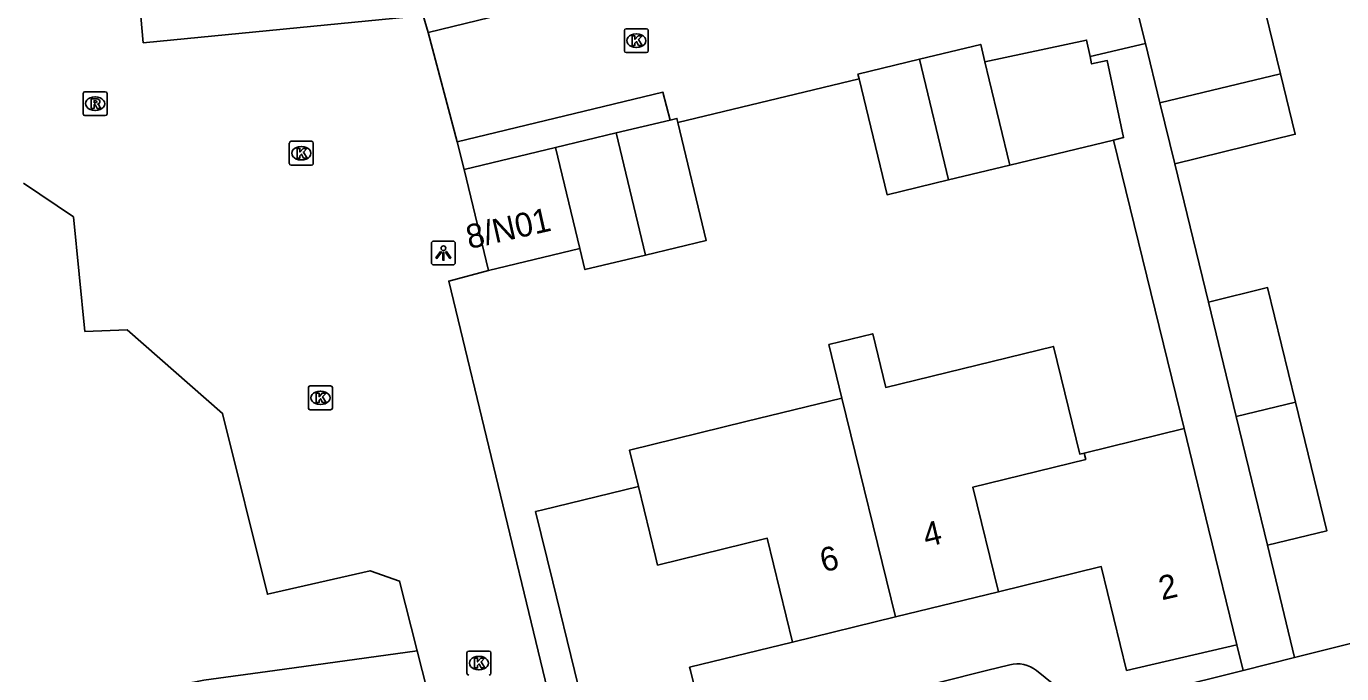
# Model space of a CAD drawing. Extents: x 158461 to 159795, y 387220 to 388672.
# Drawn here: x 159256.6 to 159311.6, y 387999.9 to 388026.9 of the extents above; entities that cross this region are included whole.
import ezdxf

# ---------------------------------------------------------------- set-up
doc = ezdxf.new("R2010")
doc.units = 0
for name, color, linetype in [('IMGEO_Gemengd_bos', 7, 'Continuous'), ('IMGEO_Kolk', 7, 'Continuous'), ('IMGEO_Lichtpunt', 7, 'Continuous'), ('IMGEO_Pand', 7, 'Continuous'), ('IMGEO_Pand_nummerreeks', 7, 'Continuous'), ('IMGEO_Rijbaan_lokaal_open', 7, 'Continuous'), ('IMGEO_Rioolput', 7, 'Continuous'), ('IMGEO_Voetpad_open', 7, 'Continuous')]:
    doc.layers.add(name, color=color, linetype=linetype)

msp = doc.modelspace()

# ---------------------------------------------------------------- linework, layer by layer
at = {"layer": 'IMGEO_Gemengd_bos'}
msp.add_lwpolyline([(159264.158, 387989.387), (159262.388, 387996.833), (159262.257, 387997.219), (159262.218, 387997.826), (159262.458, 387998.6), (159262.836, 387999.078), (159263.162, 387999.321), (159263.532, 387999.491), (159264.014, 387999.589), (159266.993, 388000), (159272.934, 388000.82)], dxfattribs=at)
at = {"layer": 'IMGEO_Kolk'}
for p, q in [((159281.596, 388025.888), (159281.596, 388026.74)), ((159281.671, 388026.814), (159282.523, 388026.814)), ((159282.597, 388026.74), (159282.597, 388025.888)), ((159282.084, 388026.594), (159282.109, 388026.594)), ((159282.523, 388025.814), (159281.671, 388025.814)), ((159282.107, 388026.034), (159282.082, 388026.034)), ((159267.593, 388021.182), (159267.593, 388022.034)), ((159267.668, 388022.108), (159268.52, 388022.108)), ((159268.081, 388021.888), (159268.106, 388021.888)), ((159268.594, 388022.034), (159268.594, 388021.182)), ((159268.104, 388021.328), (159268.079, 388021.328)), ((159268.52, 388021.108), (159267.668, 388021.108)), ((159268.391, 388010.962), (159268.391, 388011.814)), ((159268.466, 388011.888), (159269.318, 388011.888)), ((159269.392, 388011.814), (159269.392, 388010.962)), ((159268.879, 388011.668), (159268.904, 388011.668)), ((159269.318, 388010.888), (159268.466, 388010.888)), ((159268.902, 388011.108), (159268.877, 388011.108)), ((159275.093, 388000.806), (159275.945, 388000.806)), ((159275.018, 387999.88), (159275.018, 388000.732)), ((159275.506, 388000.586), (159275.531, 388000.586)), ((159276.019, 388000.732), (159276.019, 387999.88)), ((159275.529, 388000.026), (159275.504, 388000.026))]:
    msp.add_line(p, q, dxfattribs=at)
for points in [[(159281.596, 388025.888), (159281.596, 388026.74)], [(159281.671, 388026.814), (159282.523, 388026.814)], [(159282.597, 388026.74), (159282.597, 388025.888)], [(159281.917, 388026.514), (159282.04, 388026.514), (159282.04, 388026.363), (159282.17, 388026.514), (159282.334, 388026.514), (159282.188, 388026.363), (159282.341, 388026.114), (159282.189, 388026.114), (159282.104, 388026.278), (159282.04, 388026.211), (159282.04, 388026.114), (159281.917, 388026.114), (159281.917, 388026.514)], [(159282.523, 388025.814), (159281.671, 388025.814)], [(159267.593, 388021.182), (159267.593, 388022.034)], [(159267.668, 388022.108), (159268.52, 388022.108)], [(159267.914, 388021.808), (159268.037, 388021.808), (159268.037, 388021.657), (159268.167, 388021.808), (159268.331, 388021.808), (159268.185, 388021.657), (159268.338, 388021.408), (159268.186, 388021.408), (159268.101, 388021.572), (159268.037, 388021.505), (159268.037, 388021.408), (159267.914, 388021.408), (159267.914, 388021.808)], [(159268.594, 388022.034), (159268.594, 388021.182)], [(159268.52, 388021.108), (159267.668, 388021.108)], [(159268.391, 388010.962), (159268.391, 388011.814)], [(159268.466, 388011.888), (159269.318, 388011.888)], [(159269.392, 388011.814), (159269.392, 388010.962)], [(159268.712, 388011.588), (159268.835, 388011.588), (159268.835, 388011.437), (159268.965, 388011.588), (159269.129, 388011.588), (159268.983, 388011.437), (159269.136, 388011.188), (159268.984, 388011.188), (159268.899, 388011.352), (159268.835, 388011.285), (159268.835, 388011.188), (159268.712, 388011.188), (159268.712, 388011.588)], [(159269.318, 388010.888), (159268.466, 388010.888)], [(159275.093, 388000.806), (159275.945, 388000.806)], [(159275.018, 387999.88), (159275.018, 388000.732)], [(159275.339, 388000.506), (159275.462, 388000.506), (159275.462, 388000.355), (159275.592, 388000.506), (159275.756, 388000.506), (159275.61, 388000.355), (159275.763, 388000.106), (159275.611, 388000.106), (159275.526, 388000.27), (159275.462, 388000.203), (159275.462, 388000.106), (159275.339, 388000.106), (159275.339, 388000.506)], [(159276.019, 388000.732), (159276.019, 387999.88)]]:
    msp.add_lwpolyline(points, dxfattribs=at)
for centre, start, end in [((159281.673, 388026.738), 91.552, 178.448), ((159281.673, 388026.738), 91.552, 178.448), ((159282.521, 388026.738), 1.552, 88.448), ((159282.521, 388026.738), 1.552, 88.448), ((159281.673, 388025.89), 181.552, 268.448), ((159281.673, 388025.89), 181.552, 268.448), ((159282.521, 388025.89), 271.552, 358.448), ((159282.521, 388025.89), 271.552, 358.448), ((159267.67, 388022.032), 91.552, 178.448), ((159267.67, 388022.032), 91.552, 178.448), ((159268.518, 388022.032), 1.552, 88.448), ((159268.518, 388022.032), 1.552, 88.448), ((159267.67, 388021.184), 181.552, 268.448), ((159267.67, 388021.184), 181.552, 268.448), ((159268.518, 388021.184), 271.552, 358.448), ((159268.518, 388021.184), 271.552, 358.448), ((159268.468, 388011.812), 91.552, 178.448), ((159268.468, 388011.812), 91.552, 178.448), ((159269.316, 388011.812), 1.552, 88.448), ((159269.316, 388011.812), 1.552, 88.448), ((159268.468, 388010.964), 181.552, 268.448), ((159268.468, 388010.964), 181.552, 268.448), ((159269.316, 388010.964), 271.552, 358.448), ((159269.316, 388010.964), 271.552, 358.448), ((159275.095, 388000.73), 91.552, 178.448), ((159275.095, 388000.73), 91.552, 178.448), ((159275.943, 388000.73), 1.552, 88.448), ((159275.943, 388000.73), 1.552, 88.448), ((159275.095, 387999.882), 181.552, 268.448), ((159275.095, 387999.882), 181.552, 268.448), ((159275.943, 387999.882), 271.552, 358.448), ((159275.943, 387999.882), 271.552, 358.448)]:
    msp.add_arc(centre, 0.0765, start, end, dxfattribs=at)
for centre, major_axis, ratio, start_param, end_param in [((159282.083, 388026.314), (-0.387, 0.002), 0.722429, 4.712389, 7.853982), ((159282.108, 388026.314), (-0.39, 0.002), 0.717154, 1.570796, 4.712389), ((159268.08, 388021.608), (-0.387, 0.002), 0.722429, 4.712389, 7.853982), ((159268.105, 388021.608), (-0.39, 0.002), 0.717154, 1.570796, 4.712389), ((159268.878, 388011.388), (-0.387, 0.002), 0.722429, 4.712389, 7.853982), ((159268.903, 388011.388), (-0.39, 0.002), 0.717154, 1.570796, 4.712389), ((159275.505, 388000.306), (-0.387, 0.002), 0.722429, 4.712389, 7.853982), ((159275.53, 388000.306), (-0.39, 0.002), 0.717154, 1.570796, 4.712389)]:
    msp.add_ellipse(centre, major_axis=major_axis, ratio=ratio, start_param=start_param, end_param=end_param, dxfattribs=at)
at = {"layer": 'IMGEO_Lichtpunt'}
for p, q in [((159273.534, 388017.843), (159273.534, 388017.036)), ((159273.534, 388017.843), (159273.534, 388017.036)), ((159274.436, 388017.938), (159273.628, 388017.938)), ((159274.436, 388017.938), (159273.628, 388017.938)), ((159274.53, 388017.036), (159274.53, 388017.843)), ((159274.53, 388017.036), (159274.53, 388017.843)), ((159273.628, 388016.942), (159274.436, 388016.942)), ((159273.628, 388016.942), (159274.436, 388016.942))]:
    msp.add_line(p, q, dxfattribs=at)
for points in [[(159273.908, 388017.507), (159273.947, 388017.479), (159273.759, 388017.217), (159273.721, 388017.244), (159273.908, 388017.507)], [(159274.01, 388017.459), (159274.057, 388017.459), (159274.057, 388017.137), (159274.01, 388017.137), (159274.01, 388017.459)], [(159274.12, 388017.479), (159274.158, 388017.506), (159274.345, 388017.244), (159274.306, 388017.216), (159274.12, 388017.479)]]:
    msp.add_lwpolyline(points, dxfattribs=at)
msp.add_circle((159274.033, 388017.641), 0.0994, dxfattribs=at)
for centre, start, end in [((159273.628, 388017.843), 90, 180), ((159273.628, 388017.843), 90, 180), ((159274.436, 388017.843), 0, 90), ((159274.436, 388017.843), 0, 90), ((159273.628, 388017.036), 180, 270), ((159273.628, 388017.036), 180, 270), ((159274.436, 388017.036), 270, 0), ((159274.436, 388017.036), 270, 360)]:
    msp.add_arc(centre, 0.0946, start, end, dxfattribs=at)
at = {"layer": 'IMGEO_Pand'}
for points in [[(159309.013, 388024.934), (159308.4, 388027.429), (159307.674, 388030.326), (159302.931, 388029.159)], [(159302.931, 388029.159), (159302.659, 388029.092), (159303.372, 388026.193)], [(159293.925, 388025.537), (159296.49, 388026.156), (159296.665, 388025.431)], [(159296.665, 388025.431), (159300.915, 388026.336), (159301.06, 388025.654)], [(159303.372, 388026.193), (159303.982, 388023.713)], [(159291.405, 388024.722), (159291.358, 388024.917), (159293.925, 388025.537)], [(159295.142, 388020.492), (159293.925, 388025.537)], [(159302.046, 388022.16), (159302.463, 388022.261), (159301.777, 388025.484), (159301.126, 388025.345), (159301.06, 388025.654)], [(159296.665, 388025.431), (159296.849, 388024.671), (159297.708, 388021.112)], [(159291.405, 388024.722), (159292.576, 388019.872), (159295.142, 388020.492)], [(159303.982, 388023.713), (159309.013, 388024.934)], [(159309.013, 388024.934), (159309.634, 388022.405), (159304.607, 388021.17)], [(159304.607, 388021.17), (159303.982, 388023.713)], [(159283.505, 388022.998), (159281.258, 388022.459)], [(159283.834, 388022.896), (159285.016, 388017.965), (159282.482, 388017.357)], [(159283.505, 388022.998), (159283.793, 388023.067), (159283.834, 388022.896)], [(159281.258, 388022.459), (159278.724, 388021.851)], [(159281.258, 388022.459), (159282.482, 388017.357)], [(159278.724, 388021.851), (159274.906, 388020.935)], [(159279.738, 388017.626), (159278.724, 388021.851)], [(159297.708, 388021.112), (159302.046, 388022.16)], [(159275.919, 388016.711), (159274.906, 388020.935)], [(159295.142, 388020.492), (159297.708, 388021.112)], [(159275.919, 388016.711), (159279.738, 388017.626)], [(159282.482, 388017.357), (159279.948, 388016.749), (159279.738, 388017.626)], [(159306.006, 388015.393), (159308.476, 388015.998), (159309.645, 388011.21)], [(159306.006, 388015.393), (159307.164, 388010.603)], [(159300.817, 388009.083), (159300.626, 388009.036), (159299.528, 388013.534), (159292.522, 388011.823), (159291.974, 388014.065), (159290.143, 388013.617), (159290.691, 388011.376)], [(159282.184, 388007.689), (159281.813, 388009.208), (159286.671, 388010.394), (159290.691, 388011.376)], [(159290.691, 388011.376), (159292.926, 388002.233)], [(159307.164, 388010.603), (159309.645, 388011.21)], [(159309.645, 388011.21), (159310.957, 388005.836), (159308.476, 388005.229)], [(159307.164, 388010.603), (159308.476, 388005.229)], [(159304.992, 388010.102), (159300.817, 388009.083)], [(159307.2, 388001.061), (159306.014, 388005.919), (159304.992, 388010.102)], [(159297.229, 388003.283), (159296.161, 388007.656), (159300.883, 388008.81), (159300.817, 388009.083)], [(159288.624, 388001.182), (159284.322, 388000.131), (159284.354, 388000), (159285.374, 387995.822), (159280.799, 387994.705), (159279.507, 388000), (159278.602, 388003.702), (159277.885, 388006.639), (159278.137, 388006.701), (159282.184, 388007.689)], [(159282.184, 388007.689), (159282.901, 388004.752), (159282.985, 388004.4), (159287.565, 388005.519), (159288.624, 388001.182)], [(159297.229, 388003.283), (159301.53, 388004.334), (159302.588, 388000), (159307.2, 388001.061)], [(159292.926, 388002.233), (159297.229, 388003.283)], [(159292.926, 388002.233), (159288.624, 388001.182)]]:
    msp.add_lwpolyline(points, dxfattribs=at)
at = {"layer": 'IMGEO_Rijbaan_lokaal_open'}
for points in [[(159273.398, 388026.661), (159273.18, 388027.371), (159261.485, 388026.229), (159260.767, 388034.253), (159262.459, 388036.498), (159262.909, 388036.528), (159262.031, 388045.631), (159261.481, 388045.552), (159259.455, 388047.453), (159257.148, 388070.136), (159258.819, 388072.321), (159259.329, 388072.351), (159258.303, 388082.813), (159257.953, 388082.803), (159255.737, 388084.525), (159255.669, 388085.614), (159257.17, 388086.851), (159269.481, 388088.053)], [(159294.32, 388036.919), (159295.493, 388032.005), (159294.668, 388031.813), (159290.756, 388030.891), (159273.398, 388026.661)], [(159273.398, 388026.661), (159274.601, 388022.092)], [(159301.06, 388025.654), (159303.372, 388026.193)], [(159283.834, 388022.896), (159291.405, 388024.722)], [(159274.601, 388022.092), (159283.209, 388024.156), (159283.505, 388022.998)], [(159274.906, 388020.935), (159274.601, 388022.092)], [(159272.934, 388000.82), (159272.198, 388003.733), (159270.969, 388004.165), (159266.68, 388003.182), (159264.802, 388010.738), (159260.809, 388014.23), (159259.05, 388014.162), (159258.577, 388018.949), (159256.477, 388020.357)], [(159279.33, 387995.263), (159278.185, 388000), (159274.253, 388016.269), (159275.919, 388016.711)], [(159272.934, 388000.82), (159273.141, 388000), (159274.652, 387994.017)]]:
    msp.add_lwpolyline(points, dxfattribs=at)
at = {"layer": 'IMGEO_Rioolput'}
for p, q in [((159258.975, 388023.256), (159258.975, 388024.108)), ((159259.05, 388024.182), (159259.902, 388024.182)), ((159259.463, 388023.962), (159259.488, 388023.962)), ((159259.976, 388024.108), (159259.976, 388023.256)), ((159259.486, 388023.402), (159259.461, 388023.402)), ((159259.902, 388023.182), (159259.05, 388023.182))]:
    msp.add_line(p, q, dxfattribs=at)
for points in [[(159258.975, 388023.256), (159258.975, 388024.108)], [(159259.05, 388024.182), (159259.902, 388024.182)], [(159259.564, 388023.88), (159259.312, 388023.882), (159259.312, 388023.482)], [(159259.976, 388024.108), (159259.976, 388023.256)], [(159259.312, 388023.482), (159259.436, 388023.482), (159259.436, 388023.644), (159259.447, 388023.644)], [(159259.49, 388023.801), (159259.436, 388023.801), (159259.436, 388023.72)], [(159259.436, 388023.72), (159259.488, 388023.72)], [(159259.494, 388023.615), (159259.565, 388023.482), (159259.705, 388023.482), (159259.64, 388023.608)], [(159259.902, 388023.182), (159259.05, 388023.182)]]:
    msp.add_lwpolyline(points, dxfattribs=at)
for centre, radius, start, end in [((159259.052, 388024.106), 0.0765, 91.552, 178.448), ((159259.052, 388024.106), 0.0765, 91.552, 178.448), ((159259.563, 388023.77), 0.109, 350.3612, 89.416), ((159259.9, 388024.106), 0.0765, 1.552, 88.448), ((159259.9, 388024.106), 0.0765, 1.552, 88.448), ((159259.446, 388023.591), 0.0533, 26.0293, 88.6989), ((159259.472, 388023.909), 0.19, 274.7715, 282.9687), ((159259.496, 388023.705), 0.0964, 77.0061, 93.1865), ((159259.51, 388023.762), 0.0378, 276.6634, 79.6772), ((159259.561, 388023.77), 0.112, 277.5842, 350.9817), ((159259.545, 388023.555), 0.108, 29.5134, 73.7905), ((159259.052, 388023.258), 0.0765, 181.552, 268.448), ((159259.052, 388023.258), 0.0765, 181.552, 268.448), ((159259.9, 388023.258), 0.0765, 271.552, 358.448), ((159259.9, 388023.258), 0.0765, 271.552, 358.448)]:
    msp.add_arc(centre, radius, start, end, dxfattribs=at)
for centre, major_axis, ratio, start_param, end_param in [((159259.462, 388023.682), (-0.387, 0.002), 0.722429, 4.712389, 7.853982), ((159259.487, 388023.682), (-0.39, 0.002), 0.717154, 1.570796, 4.712389)]:
    msp.add_ellipse(centre, major_axis=major_axis, ratio=ratio, start_param=start_param, end_param=end_param, dxfattribs=at)
at = {"layer": 'IMGEO_Voetpad_open'}
for points in [[(159304.992, 388010.102), (159302.046, 388022.16)], [(159304.607, 388021.17), (159306.006, 388015.393)], [(159309.601, 388000.536), (159333.575, 388006.539)], [(159308.476, 388005.229), (159309.601, 388000.536)], [(159307.461, 388000), (159307.2, 388001.061)], [(159297.701, 388000.237), (159296.732, 388000), (159288.88, 387998.015), (159287.516, 387995.14), (159279.818, 387993.242), (159279.33, 387995.263)], [(159309.601, 388000.536), (159307.461, 388000)], [(159307.461, 388000), (159300.853, 387998.347), (159298.821, 388000.001)]]:
    msp.add_lwpolyline(points, dxfattribs=at)
msp.add_arc((159298.016, 387998.958), 1.317, 52.3499, 103.8522, dxfattribs=at)

# ---------------------------------------------------------------- texts
at = {"layer": 'IMGEO_Pand_nummerreeks'}
for s, rotation, p in [('8/N01', 12.6002, (159275.108, 388017.603)), ('4', 13.7131, (159294.214, 388005.142)), ('6', 13.7281, (159289.911, 388004.091)), ('2', 12.9556, (159304.06, 388002.925))]:
    msp.add_text(s, height=1, rotation=rotation, dxfattribs=at).set_placement(p)

doc.saveas('drawing.dxf')
